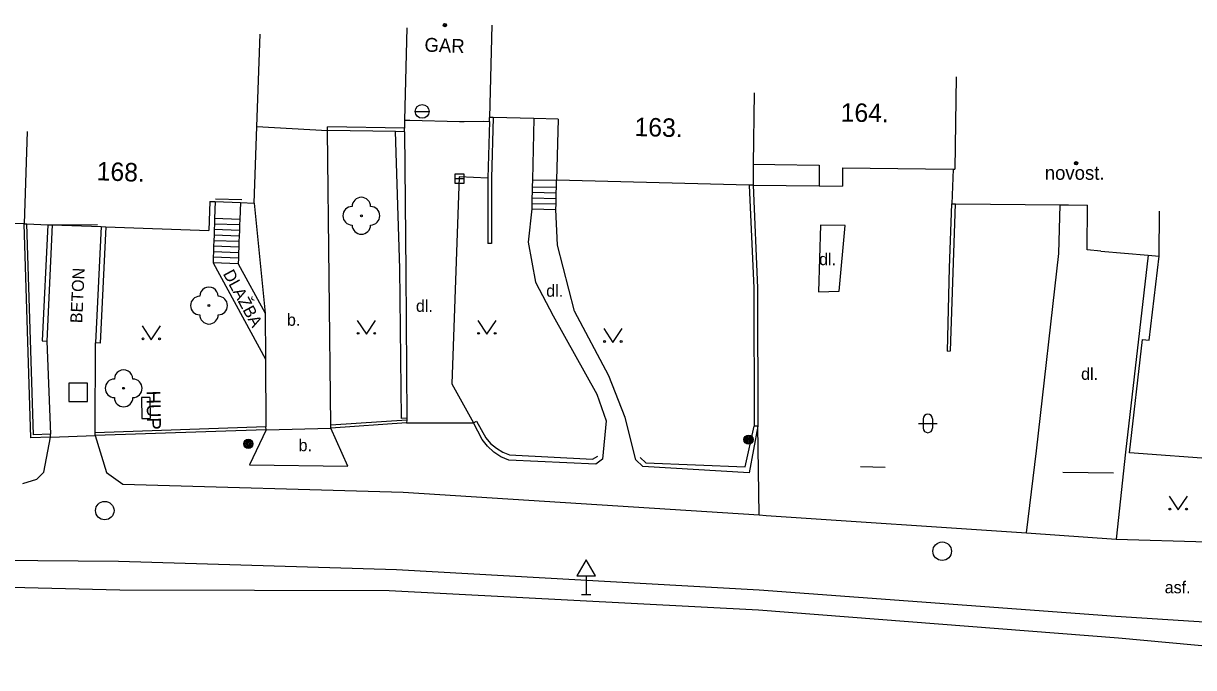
# Model space of a CAD drawing. Extents: x -539244 to -537359, y -1183785 to -1181851.
# Drawn here: x -537967.6 to -537904.3, y -1183518.4 to -1183483.5 of the extents above; entities that cross this region are included whole.
import ezdxf

# ---------------------------------------------------------------- set-up
doc = ezdxf.new("R2010")
doc.units = 0
for name, color, linetype in [('Vrstva 10', 7, 'Continuous'), ('Vrstva 11', 7, 'Continuous'), ('Vrstva 22', 7, 'Continuous'), ('Vrstva 24', 7, 'Continuous'), ('Vrstva 25', 7, 'Continuous'), ('Vrstva 26', 7, 'Continuous'), ('Vrstva 27', 7, 'Continuous'), ('Vrstva 34', 7, 'Continuous'), ('Vrstva 35', 7, 'Continuous'), ('Vrstva 36', 7, 'Continuous'), ('Vrstva 39', 7, 'Continuous'), ('Vrstva 40', 7, 'Continuous'), ('Vrstva 41', 7, 'Continuous'), ('Vrstva 47', 7, 'Continuous'), ('Vrstva 5', 7, 'Continuous'), ('Vrstva 6', 7, 'Continuous'), ('Vrstva 7', 7, 'Continuous'), ('Vrstva 8', 7, 'Continuous'), ('Vrstva 9', 7, 'Continuous')]:
    doc.layers.add(name, color=color, linetype=linetype)

msp = doc.modelspace()

# ---------------------------------------------------------------- linework, layer by layer
at = {"layer": 'Vrstva 10'}
for p, q in [((-537962.24, -1183508.48), (-537947.06, -1183508.91)), ((-537947.06, -1183508.91), (-537927.792, -1183510.146)), ((-537927.792, -1183510.146), (-537927.41, -1183510.17)), ((-537927.41, -1183510.17), (-537913.31, -1183511.12)), ((-537913.31, -1183511.12), (-537908.46, -1183511.46)), ((-537975.21, -1183512.54), (-537962.46, -1183512.65)), ((-537962.46, -1183512.65), (-537947.42, -1183513.1)), ((-537947.42, -1183513.1), (-537927.79, -1183514.2)), ((-537927.79, -1183514.2), (-537908.48, -1183515.63)), ((-537908.48, -1183515.63), (-537891.17, -1183516.73))]:
    msp.add_line(p, q, dxfattribs=at)
for points in [[(-537967.65, -1183508.45), (-537966.88, -1183508.21), (-537966.51, -1183507.83), (-537966.15, -1183505.93)], [(-537963.73, -1183505.85), (-537963.11, -1183507.84), (-537962.24, -1183508.48)], [(-537908.46, -1183511.46), (-537903.54, -1183511.61), (-537903.21, -1183511.47)]]:
    msp.add_lwpolyline(points, dxfattribs=at)
at = {"layer": 'Vrstva 11'}
for p, q in [((-537946.986, -1183488.777), (-537946.977, -1183489.2)), ((-537939.98, -1183488.689), (-537940.061, -1183491.998)), ((-537950.978, -1183505.29), (-537951.16, -1183489.33)), ((-537946.98, -1183489.4), (-537946.91, -1183497.01)), ((-537944.03, -1183491.85), (-537944.43, -1183503.04)), ((-537942.47, -1183491.92), (-537944.03, -1183491.85)), ((-537940.061, -1183491.998), (-537938.75, -1183492.03)), ((-537940.085, -1183492.977), (-537938.774, -1183493.009)), ((-537940.078, -1183492.677), (-537938.767, -1183492.709)), ((-537940.07, -1183492.377), (-537938.759, -1183492.409)), ((-537955.13, -1183493.26), (-537954.53, -1183499.23)), ((-537940.1, -1183493.577), (-537938.789, -1183493.609)), ((-537940.092, -1183493.277), (-537938.781, -1183493.309)), ((-537917.43, -1183501.26), (-537917.15, -1183493.312)), ((-537911.56, -1183496), (-537911.49, -1183493.357)), ((-537955.904, -1183494.149), (-537957.266, -1183494.101)), ((-537955.925, -1183494.749), (-537957.287, -1183494.701)), ((-537955.914, -1183494.449), (-537957.276, -1183494.401)), ((-537955.945, -1183495.348), (-537957.307, -1183495.3)), ((-537955.935, -1183495.048), (-537957.297, -1183495)), ((-537955.966, -1183495.948), (-537957.328, -1183495.9)), ((-537955.956, -1183495.648), (-537957.318, -1183495.6)), ((-537912.77, -1183506.68), (-537911.56, -1183496)), ((-537906.73, -1183496.08), (-537907.96, -1183506.74)), ((-537955.988, -1183496.548), (-537957.35, -1183496.5)), ((-537957.35, -1183496.5), (-537954.512, -1183501.721)), ((-537955.977, -1183496.248), (-537957.339, -1183496.2)), ((-537955.988, -1183496.548), (-537954.53, -1183499.23)), ((-537946.91, -1183497.01), (-537946.86, -1183504.91)), ((-537966.35, -1183500.732), (-537966.156, -1183505.78)), ((-537963.735, -1183505.7), (-537963.71, -1183500.828)), ((-537917.6, -1183501.28), (-537917.43, -1183501.26)), ((-537944.43, -1183503.04), (-537943.25, -1183505.16)), ((-537954.48, -1183505.53), (-537955.37, -1183507.43)), ((-537950.06, -1183507.5), (-537950.97, -1183505.44)), ((-537927.792, -1183510.146), (-537927.86, -1183505.34)), ((-537913.31, -1183511.12), (-537912.77, -1183506.68)), ((-537907.96, -1183506.74), (-537908.46, -1183511.46)), ((-537955.37, -1183507.43), (-537950.06, -1183507.5))]:
    msp.add_line(p, q, dxfattribs=at)
for points in [[(-537940.061, -1183491.998), (-537940.07, -1183492.377), (-537940.078, -1183492.677), (-537940.085, -1183492.977), (-537940.092, -1183493.277), (-537940.1, -1183493.577)], [(-537938.789, -1183493.609), (-537938.781, -1183493.309), (-537938.774, -1183493.009), (-537938.767, -1183492.709), (-537938.759, -1183492.409), (-537938.75, -1183492.03)], [(-537957.234, -1183493.186), (-537957.266, -1183494.101), (-537957.276, -1183494.401), (-537957.287, -1183494.701), (-537957.297, -1183495), (-537957.307, -1183495.3), (-537957.318, -1183495.6), (-537957.328, -1183495.9), (-537957.339, -1183496.2), (-537957.35, -1183496.5)], [(-537955.872, -1183493.234), (-537955.904, -1183494.149), (-537955.914, -1183494.449), (-537955.925, -1183494.749), (-537955.935, -1183495.048), (-537955.945, -1183495.348), (-537955.956, -1183495.648), (-537955.966, -1183495.948), (-537955.977, -1183496.248), (-537955.988, -1183496.548)], [(-537940.1, -1183493.577), (-537940.3, -1183495.37), (-537939.89, -1183497.55), (-537938.94, -1183499.36)], [(-537937.78, -1183499.11), (-537938.7, -1183495.55), (-537938.789, -1183493.609)], [(-537917.6, -1183501.28), (-537917.49, -1183496.76), (-537917.35, -1183493.31)], [(-537924.58, -1183498.06), (-537923.45, -1183498.04), (-537923.132, -1183494.471), (-537924.46, -1183494.46), (-537924.58, -1183498.06)], [(-537954.53, -1183499.23), (-537954.512, -1183501.721), (-537954.485, -1183505.38)], [(-537934.46, -1183507.17), (-537935.04, -1183504.87), (-537935.93, -1183502.62), (-537937.78, -1183499.11)], [(-537938.94, -1183499.36), (-537936.57, -1183503.6), (-537936.07, -1183505.06), (-537936.27, -1183507.12)], [(-537946.86, -1183504.91), (-537946.864, -1183505.019), (-537946.87, -1183505.16), (-537943.25, -1183505.16)]]:
    msp.add_lwpolyline(points, dxfattribs=at)
at = {"layer": 'Vrstva 22'}
for centre in [(-537949.32, -1183493.95), (-537957.57, -1183498.81), (-537962.19, -1183503.29)]:
    msp.add_circle(centre, 0.05, dxfattribs=at)
for centre, start, end in [((-537949.32, -1183493.45), 0, 180), ((-537949.82, -1183493.95), 90, 270), ((-537948.82, -1183493.95), 270, 90), ((-537949.32, -1183494.45), 180, 0), ((-537957.57, -1183498.31), 0.00001, 180.00001), ((-537958.07, -1183498.81), 90.00001, 270.00001), ((-537957.07, -1183498.81), 270.00001, 90.00001), ((-537957.57, -1183499.31), 180.00001, 0.00001), ((-537962.19, -1183502.79), 0.00001, 180.00001), ((-537962.69, -1183503.29), 90.00001, 270.00001), ((-537961.69, -1183503.29), 270.00001, 90.00001), ((-537962.19, -1183503.79), 180.00001, 0.00001)]:
    msp.add_arc(centre, 0.5, start, end, dxfattribs=at)
at = {"layer": 'Vrstva 24'}
for p, q in [((-537960.77, -1183503.78), (-537961.219, -1183503.787)), ((-537961.219, -1183503.787), (-537961.199, -1183504.927)), ((-537960.77, -1183503.78), (-537960.75, -1183504.92)), ((-537961.199, -1183504.927), (-537960.75, -1183504.92))]:
    msp.add_line(p, q, dxfattribs=at)
at = {"layer": 'Vrstva 25'}
for centre, radius in [((-537955.44, -1183506.3), 0.25), ((-537955.44, -1183506.3), 0.2), ((-537955.44, -1183506.3), 0.15), ((-537955.44, -1183506.3), 0.1), ((-537955.44, -1183506.3), 0.05), ((-537928.36, -1183506.07), 0.25), ((-537928.36, -1183506.07), 0.2), ((-537928.36, -1183506.07), 0.15), ((-537928.36, -1183506.07), 0.1), ((-537928.36, -1183506.07), 0.05)]:
    msp.add_circle(centre, radius, dxfattribs=at)
at = {"layer": 'Vrstva 26'}
msp.add_lwpolyline([(-537965.15, -1183504.01), (-537964.15, -1183504.01), (-537964.15, -1183503.01), (-537965.15, -1183503.01)], close=True, dxfattribs=at)
at = {"layer": 'Vrstva 27'}
msp.add_line((-537944.26, -1183491.94), (-537943.76, -1183491.94), dxfattribs=at)
msp.add_lwpolyline([(-537944.26, -1183492.19), (-537943.76, -1183492.19), (-537943.76, -1183491.69), (-537944.26, -1183491.69)], close=True, dxfattribs=at)
for centre in [(-537963.21, -1183509.91), (-537917.88, -1183512.11)]:
    msp.add_circle(centre, 0.5, dxfattribs=at)
at = {"layer": 'Vrstva 34'}
for p, q in [((-537937.15, -1183513.444), (-537937.15, -1183514.46)), ((-537937.4, -1183514.46), (-537936.9, -1183514.46))]:
    msp.add_line(p, q, dxfattribs=at)
msp.add_lwpolyline([(-537937.65, -1183513.444), (-537936.65, -1183513.444), (-537937.15, -1183512.576)], close=True, dxfattribs=at)
at = {"layer": 'Vrstva 35'}
msp.add_line((-537946.405, -1183488.3), (-537945.655, -1183488.3), dxfattribs=at)
msp.add_circle((-537946.03, -1183488.3), 0.375, dxfattribs=at)
at = {"layer": 'Vrstva 36'}
for p, q in [((-537918.908, -1183504.942), (-537918.908, -1183505.443)), ((-537918.407, -1183504.942), (-537918.407, -1183505.443)), ((-537919.157, -1183505.193), (-537918.157, -1183505.193))]:
    msp.add_line(p, q, dxfattribs=at)
for points in [[(-537961.191, -1183499.911), (-537960.691, -1183500.661), (-537960.191, -1183499.911)], [(-537949.549, -1183499.614), (-537949.049, -1183500.364), (-537948.549, -1183499.614)], [(-537943.023, -1183499.614), (-537942.523, -1183500.364), (-537942.023, -1183499.614)], [(-537936.201, -1183500.059), (-537935.701, -1183500.809), (-537935.201, -1183500.059)], [(-537905.599, -1183509.126), (-537905.099, -1183509.876), (-537904.599, -1183509.126)]]:
    msp.add_lwpolyline(points, dxfattribs=at)
for centre in [(-537961.141, -1183500.611), (-537960.242, -1183500.611), (-537949.499, -1183500.314), (-537948.6, -1183500.314), (-537942.973, -1183500.314), (-537942.074, -1183500.314), (-537936.151, -1183500.759), (-537935.252, -1183500.759), (-537905.549, -1183509.826), (-537904.65, -1183509.826)]:
    msp.add_circle(centre, 0.05, dxfattribs=at)
for centre, start, end in [((-537918.657, -1183504.943), 0, 180), ((-537918.657, -1183505.443), 180, 0)]:
    msp.add_arc(centre, 0.25, start, end, dxfattribs=at)
at = {"layer": 'Vrstva 39'}
for centre, radius in [((-537944.799, -1183483.626), 0.09), ((-537944.799, -1183483.626), 0.0398), ((-537910.628, -1183491.106), 0.09), ((-537910.628, -1183491.106), 0.0398)]:
    msp.add_circle(centre, radius, dxfattribs=at)
at = {"layer": 'Vrstva 5'}
for p, q in [((-537954.98, -1183489.12), (-537954.798, -1183484.123)), ((-537946.863, -1183483.779), (-537946.986, -1183488.777)), ((-537942.257, -1183483.632), (-537942.38, -1183488.63)), ((-537917.128, -1183486.43), (-537917.19, -1183491.43)), ((-537955.13, -1183493.26), (-537954.98, -1183489.12)), ((-537942.386, -1183488.839), (-537942.38, -1183488.63)), ((-537942.18, -1183488.635), (-537942.38, -1183488.63)), ((-537939.98, -1183488.689), (-537942.18, -1183488.635)), ((-537938.669, -1183488.721), (-537939.98, -1183488.689)), ((-537938.669, -1183488.721), (-537938.75, -1183492.03)), ((-537967.405, -1183489.393), (-537967.58, -1183494.39)), ((-537928.106, -1183491.165), (-537926.93, -1183491.18)), ((-537926.93, -1183491.18), (-537924.53, -1183491.21)), ((-537924.53, -1183491.21), (-537924.544, -1183492.334)), ((-537923.268, -1183491.355), (-537923.28, -1183492.35)), ((-537917.289, -1183491.429), (-537917.35, -1183493.31)), ((-537928.321, -1183492.285), (-537938.75, -1183492.03)), ((-537928.12, -1183492.29), (-537928.321, -1183492.285)), ((-537957.525, -1183493.176), (-537957.58, -1183494.74)), ((-537957.525, -1183493.176), (-537957.234, -1183493.186)), ((-537957.234, -1183493.186), (-537955.872, -1183493.234)), ((-537955.872, -1183493.234), (-537955.13, -1183493.26)), ((-537917.35, -1183493.31), (-537917.15, -1183493.312)), ((-537917.15, -1183493.312), (-537911.49, -1183493.357)), ((-537911.49, -1183493.357), (-537911.05, -1183493.36)), ((-537911.05, -1183493.36), (-537910.021, -1183493.368)), ((-537910.04, -1183495.8), (-537910.021, -1183493.368)), ((-537967.58, -1183494.39), (-537974.051, -1183494.223)), ((-537906.13, -1183496.14), (-537906.111, -1183493.708)), ((-537967.58, -1183494.39), (-537967.43, -1183494.395)), ((-537967.43, -1183494.395), (-537966.3, -1183494.435)), ((-537966.3, -1183494.435), (-537966.05, -1183494.444)), ((-537966.05, -1183494.444), (-537963.41, -1183494.536)), ((-537963.41, -1183494.536), (-537963.16, -1183494.545)), ((-537963.16, -1183494.545), (-537957.58, -1183494.74)), ((-537909.3, -1183495.87), (-537910.04, -1183495.8)), ((-537909.3, -1183495.87), (-537906.73, -1183496.08)), ((-537906.73, -1183496.08), (-537906.13, -1183496.14)), ((-537906.682, -1183500.68), (-537906.13, -1183496.14)), ((-537907.74, -1183506.78), (-537907.03, -1183500.64)), ((-537907.03, -1183500.64), (-537906.682, -1183500.68)), ((-537902.822, -1183507.14), (-537907.74, -1183506.78))]:
    msp.add_line(p, q, dxfattribs=at)
for points in [[(-537928.058, -1183487.29), (-537928.106, -1183491.165), (-537928.12, -1183492.29)], [(-537946.986, -1183488.777), (-537946.699, -1183488.774), (-537944, -1183488.84), (-537943.75, -1183488.85), (-537942.73, -1183488.83), (-537942.386, -1183488.839)], [(-537923.268, -1183491.355), (-537917.289, -1183491.429), (-537917.19, -1183491.43)], [(-537928.12, -1183492.29), (-537924.544, -1183492.334), (-537923.28, -1183492.35)]]:
    msp.add_lwpolyline(points, dxfattribs=at)
at = {"layer": 'Vrstva 6'}
for p, q in [((-537946.699, -1183488.774), (-537944, -1183488.84)), ((-537943.75, -1183488.85), (-537942.73, -1183488.83)), ((-537926.93, -1183491.18), (-537924.53, -1183491.21)), ((-537957.21, -1183493.03), (-537955.79, -1183493.07)), ((-537911.05, -1183493.36), (-537910.021, -1183493.368)), ((-537966.06, -1183494.44), (-537963.6, -1183494.43)), ((-537909.3, -1183495.87), (-537906.73, -1183496.08)), ((-537922.3, -1183507.53), (-537920.97, -1183507.56)), ((-537911.35, -1183507.83), (-537908.6, -1183507.86))]:
    msp.add_line(p, q, dxfattribs=at)
at = {"layer": 'Vrstva 7'}
for p, q in [((-537951.16, -1183489.33), (-537951.157, -1183489.13)), ((-537946.977, -1183489.2), (-537951.157, -1183489.13)), ((-537946.98, -1183489.4), (-537946.977, -1183489.2)), ((-537947.23, -1183496.81), (-537947.48, -1183489.392)), ((-537928.321, -1183492.285), (-537928.07, -1183497.865)), ((-537928.12, -1183492.29), (-537927.87, -1183497.86)), ((-537967.21, -1183505.97), (-537967.58, -1183494.39)), ((-537967.065, -1183505.814), (-537967.43, -1183494.395)), ((-537966.3, -1183494.435), (-537966.6, -1183500.72)), ((-537966.05, -1183494.444), (-537966.35, -1183500.732)), ((-537963.41, -1183494.536), (-537963.71, -1183500.828)), ((-537963.16, -1183494.545), (-537963.46, -1183500.84)), ((-537942.27, -1183495.45), (-537942.47, -1183495.45)), ((-537947.15, -1183504.92), (-537947.23, -1183496.81)), ((-537928.07, -1183497.865), (-537928.06, -1183505.34)), ((-537927.87, -1183497.86), (-537927.86, -1183505.34)), ((-537966.6, -1183500.72), (-537966.35, -1183500.732)), ((-537963.46, -1183500.84), (-537963.71, -1183500.828)), ((-537946.864, -1183505.019), (-537950.978, -1183505.29)), ((-537946.86, -1183504.91), (-537947.15, -1183504.92)), ((-537954.485, -1183505.38), (-537963.735, -1183505.7)), ((-537954.48, -1183505.53), (-537963.73, -1183505.85)), ((-537954.48, -1183505.53), (-537954.485, -1183505.38)), ((-537950.97, -1183505.44), (-537950.978, -1183505.29)), ((-537946.87, -1183505.16), (-537950.97, -1183505.44)), ((-537942.78, -1183506.06), (-537943.25, -1183505.16)), ((-537928.55, -1183507.54), (-537928.06, -1183505.34)), ((-537927.86, -1183505.34), (-537928.32, -1183507.86)), ((-537927.86, -1183505.34), (-537928.06, -1183505.34)), ((-537966.15, -1183505.93), (-537967.21, -1183505.97)), ((-537966.156, -1183505.78), (-537967.065, -1183505.814)), ((-537966.15, -1183505.93), (-537966.156, -1183505.78)), ((-537963.73, -1183505.85), (-537963.735, -1183505.7)), ((-537934.09, -1183507.52), (-537934.46, -1183507.17)), ((-537934.23, -1183507.04), (-537933.93, -1183507.32)), ((-537928.32, -1183507.86), (-537934.09, -1183507.52)), ((-537933.93, -1183507.32), (-537928.55, -1183507.54))]:
    msp.add_line(p, q, dxfattribs=at)
for points in [[(-537942.386, -1183488.839), (-537942.47, -1183491.92), (-537942.47, -1183495.45)], [(-537942.18, -1183488.635), (-537942.27, -1183491.923), (-537942.27, -1183495.45)], [(-537946.98, -1183489.4), (-537947.48, -1183489.392), (-537951.16, -1183489.33)], [(-537943.25, -1183505.16), (-537943.08, -1183505.07), (-537942.59, -1183505.97)], [(-537941.34, -1183507.18), (-537941.766, -1183506.995), (-537942.155, -1183506.742), (-537942.496, -1183506.427), (-537942.78, -1183506.06)], [(-537942.59, -1183505.97), (-537942.323, -1183506.271), (-537942.014, -1183506.531), (-537941.671, -1183506.742), (-537941.3, -1183506.9)], [(-537941.3, -1183506.9), (-537936.8, -1183507.13), (-537936.52, -1183506.97)], [(-537936.27, -1183507.12), (-537936.63, -1183507.39), (-537941.34, -1183507.18)]]:
    msp.add_lwpolyline(points, dxfattribs=at)
at = {"layer": 'Vrstva 8'}
for p, q in [((-537954.98, -1183489.12), (-537951.16, -1183489.33)), ((-537954.48, -1183505.53), (-537950.97, -1183505.44)), ((-537966.15, -1183505.93), (-537963.73, -1183505.85))]:
    msp.add_line(p, q, dxfattribs=at)
at = {"layer": 'Vrstva 9'}
for p, q in [((-537962.4, -1183514.21), (-537975.12, -1183513.92)), ((-537947.82, -1183514.26), (-537962.4, -1183514.21)), ((-537927.83, -1183515.3), (-537947.82, -1183514.26)), ((-537908.33, -1183516.81), (-537927.83, -1183515.3)), ((-537891.39, -1183518.41), (-537908.33, -1183516.81))]:
    msp.add_line(p, q, dxfattribs=at)

# ---------------------------------------------------------------- texts
at = {"layer": 'Vrstva 40'}
for s, p in [('dl.', (-537924.544, -1183496.626)), ('dl.', (-537939.314, -1183498.334)), ('dl.', (-537946.366, -1183499.151)), ('b.', (-537953.348, -1183499.907)), ('dl.', (-537910.36, -1183502.832)), ('b.', (-537952.718, -1183506.696)), ('asf.', (-537905.834, -1183514.388))]:
    msp.add_text(s, height=0.65, dxfattribs=at).set_placement(p)
for s, rotation, p in [('BETON', 87.27153, (-537964.433, -1183499.775)), ('DLAŽBA', 298.52736, (-537956.83, -1183497.086))]:
    msp.add_text(s, height=0.65, rotation=rotation, dxfattribs=at).set_placement(p)
at = {"layer": 'Vrstva 41'}
for s, rotation, p in [('GAR', 357.65672, (-537945.916, -1183485.058)), ('HUP', 271.00509, (-537960.951, -1183503.423))]:
    msp.add_text(s, height=0.75, rotation=rotation, dxfattribs=at).set_placement(p)
msp.add_text('novost.', height=0.75, dxfattribs=at).set_placement((-537912.325, -1183492.002))
at = {"layer": 'Vrstva 47'}
for s, rotation, p in [('164.', 359.29303, (-537923.378, -1183488.854)), ('163.', 358.59888, (-537934.543, -1183489.632)), ('168.', 357.99547, (-537963.66, -1183492.026))]:
    msp.add_text(s, height=1, rotation=rotation, dxfattribs=at).set_placement(p)

doc.saveas('drawing.dxf')
